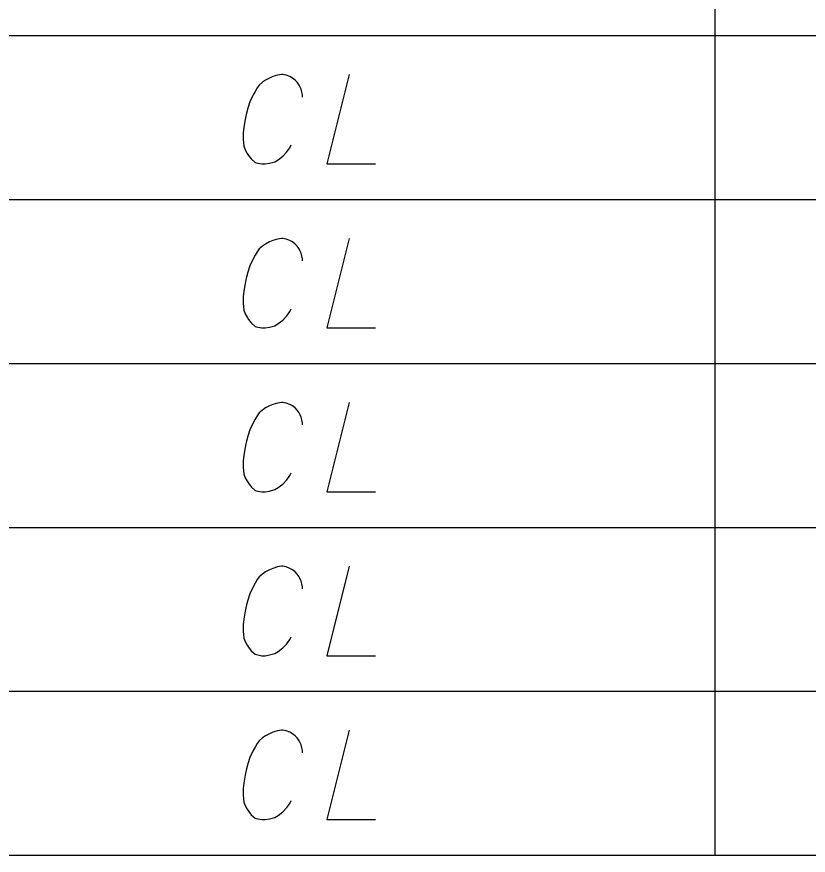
# Model space of a CAD drawing. Extents: x 2074207 to 2076812, y 516372 to 523312.
# Drawn here: x 2076303.11 to 2076345.61, y 517301.99 to 517347 of the extents above; entities that cross this region are included whole.
import ezdxf

# ---------------------------------------------------------------- set-up
doc = ezdxf.new("R2010")
doc.units = 0
for name, color, linetype in [('Prop DirtTable_ Soil Test Results - Outline (Major)', 7, 'Continuous'), ('Prop DirtTable_ Soil Test Results - Outline (Minor)', 7, 'Continuous'), ('Prop DirtTable_ Soil Test Results - Tx (Sample Data)', 7, 'Continuous')]:
    doc.layers.add(name, color=color, linetype=linetype)

msp = doc.modelspace()

# ---------------------------------------------------------------- linework, layer by layer
at = {"layer": 'Prop DirtTable_ Soil Test Results - Outline (Major)'}
msp.add_line((2076260.609, 517301.985), (2076811.903, 517301.985), dxfattribs=at)
at = {"layer": 'Prop DirtTable_ Soil Test Results - Outline (Minor)'}
for p, q in [((2076340.594, 517354.785), (2076340.594, 517345.985)), ((2076260.609, 517345.985), (2076811.903, 517345.985)), ((2076260.609, 517345.985), (2076811.903, 517345.985)), ((2076340.594, 517345.985), (2076340.594, 517337.185)), ((2076260.609, 517337.185), (2076811.903, 517337.185)), ((2076260.609, 517337.185), (2076811.903, 517337.185)), ((2076340.594, 517337.185), (2076340.594, 517328.385)), ((2076260.609, 517328.385), (2076811.903, 517328.385)), ((2076260.609, 517328.385), (2076811.903, 517328.385)), ((2076340.594, 517328.385), (2076340.594, 517319.585)), ((2076260.609, 517319.585), (2076811.903, 517319.585)), ((2076260.609, 517319.585), (2076811.903, 517319.585)), ((2076340.594, 517319.585), (2076340.594, 517310.785)), ((2076260.609, 517310.785), (2076811.903, 517310.785)), ((2076260.609, 517310.785), (2076811.903, 517310.785)), ((2076340.594, 517310.785), (2076340.594, 517301.985)), ((2076260.609, 517301.985), (2076811.903, 517301.985))]:
    msp.add_line(p, q, dxfattribs=at)
at = {"layer": 'Prop DirtTable_ Soil Test Results - Tx (Sample Data)'}
for points in [[(2076318.45, 517342.689), (2076318.45, 517342.802), (2076318.415, 517342.953), (2076318.38, 517343.104), (2076318.309, 517343.255), (2076318.274, 517343.331), (2076318.168, 517343.482), (2076318.062, 517343.596), (2076317.921, 517343.709), (2076317.78, 517343.785), (2076317.569, 517343.86), (2076317.392, 517343.898), (2076317.322, 517343.898), (2076317.11, 517343.86), (2076316.863, 517343.785), (2076316.687, 517343.709), (2076316.475, 517343.596), (2076316.299, 517343.482), (2076316.122, 517343.331), (2076316.016, 517343.18), (2076315.911, 517342.991), (2076315.805, 517342.802), (2076315.628, 517342.424), (2076315.523, 517342.084), (2076315.452, 517341.819), (2076315.417, 517341.668), (2076315.381, 517341.479), (2076315.311, 517341.063), (2076315.276, 517340.761), (2076315.276, 517340.421), (2076315.311, 517340.043), (2076315.381, 517339.854), (2076315.487, 517339.665), (2076315.558, 517339.552), (2076315.699, 517339.363), (2076315.911, 517339.174), (2076316.052, 517339.136), (2076316.263, 517339.098), (2076316.404, 517339.098), (2076316.44, 517339.098), (2076316.687, 517339.136), (2076316.969, 517339.211), (2076317.145, 517339.325), (2076317.392, 517339.514), (2076317.604, 517339.741), (2076317.78, 517339.967), (2076317.851, 517340.118)], [(2076320.955, 517343.898), (2076319.756, 517339.098), (2076322.366, 517339.098)], [(2076318.45, 517333.889), (2076318.45, 517334.002), (2076318.415, 517334.153), (2076318.38, 517334.304), (2076318.309, 517334.455), (2076318.274, 517334.531), (2076318.168, 517334.682), (2076318.062, 517334.796), (2076317.921, 517334.909), (2076317.78, 517334.985), (2076317.569, 517335.06), (2076317.392, 517335.098), (2076317.322, 517335.098), (2076317.11, 517335.06), (2076316.863, 517334.985), (2076316.687, 517334.909), (2076316.475, 517334.796), (2076316.299, 517334.682), (2076316.122, 517334.531), (2076316.016, 517334.38), (2076315.911, 517334.191), (2076315.805, 517334.002), (2076315.628, 517333.624), (2076315.523, 517333.284), (2076315.452, 517333.019), (2076315.417, 517332.868), (2076315.381, 517332.679), (2076315.311, 517332.263), (2076315.276, 517331.961), (2076315.276, 517331.621), (2076315.311, 517331.243), (2076315.381, 517331.054), (2076315.487, 517330.865), (2076315.558, 517330.752), (2076315.699, 517330.563), (2076315.911, 517330.374), (2076316.052, 517330.336), (2076316.263, 517330.298), (2076316.404, 517330.298), (2076316.44, 517330.298), (2076316.687, 517330.336), (2076316.969, 517330.411), (2076317.145, 517330.525), (2076317.392, 517330.714), (2076317.604, 517330.941), (2076317.78, 517331.167), (2076317.851, 517331.318)], [(2076320.955, 517335.098), (2076319.756, 517330.298), (2076322.366, 517330.298)], [(2076318.45, 517325.089), (2076318.45, 517325.202), (2076318.415, 517325.353), (2076318.38, 517325.504), (2076318.309, 517325.655), (2076318.274, 517325.731), (2076318.168, 517325.882), (2076318.062, 517325.996), (2076317.921, 517326.109), (2076317.78, 517326.185), (2076317.569, 517326.26), (2076317.392, 517326.298), (2076317.322, 517326.298), (2076317.11, 517326.26), (2076316.863, 517326.185), (2076316.687, 517326.109), (2076316.475, 517325.996), (2076316.299, 517325.882), (2076316.122, 517325.731), (2076316.016, 517325.58), (2076315.911, 517325.391), (2076315.805, 517325.202), (2076315.628, 517324.824), (2076315.523, 517324.484), (2076315.452, 517324.219), (2076315.417, 517324.068), (2076315.381, 517323.879), (2076315.311, 517323.463), (2076315.276, 517323.161), (2076315.276, 517322.821), (2076315.311, 517322.443), (2076315.381, 517322.254), (2076315.487, 517322.065), (2076315.558, 517321.952), (2076315.699, 517321.763), (2076315.911, 517321.574), (2076316.052, 517321.536), (2076316.263, 517321.498), (2076316.404, 517321.498), (2076316.44, 517321.498), (2076316.687, 517321.536), (2076316.969, 517321.611), (2076317.145, 517321.725), (2076317.392, 517321.914), (2076317.604, 517322.141), (2076317.78, 517322.367), (2076317.851, 517322.518)], [(2076320.955, 517326.298), (2076319.756, 517321.498), (2076322.366, 517321.498)], [(2076318.45, 517316.289), (2076318.45, 517316.402), (2076318.415, 517316.553), (2076318.38, 517316.704), (2076318.309, 517316.855), (2076318.274, 517316.931), (2076318.168, 517317.082), (2076318.062, 517317.196), (2076317.921, 517317.309), (2076317.78, 517317.385), (2076317.569, 517317.46), (2076317.392, 517317.498), (2076317.322, 517317.498), (2076317.11, 517317.46), (2076316.863, 517317.385), (2076316.687, 517317.309), (2076316.475, 517317.196), (2076316.299, 517317.082), (2076316.122, 517316.931), (2076316.016, 517316.78), (2076315.911, 517316.591), (2076315.805, 517316.402), (2076315.628, 517316.024), (2076315.523, 517315.684), (2076315.452, 517315.419), (2076315.417, 517315.268), (2076315.381, 517315.079), (2076315.311, 517314.663), (2076315.276, 517314.361), (2076315.276, 517314.021), (2076315.311, 517313.643), (2076315.381, 517313.454), (2076315.487, 517313.265), (2076315.558, 517313.152), (2076315.699, 517312.963), (2076315.911, 517312.774), (2076316.052, 517312.736), (2076316.263, 517312.698), (2076316.404, 517312.698), (2076316.44, 517312.698), (2076316.687, 517312.736), (2076316.969, 517312.811), (2076317.145, 517312.925), (2076317.392, 517313.114), (2076317.604, 517313.341), (2076317.78, 517313.567), (2076317.851, 517313.718)], [(2076320.955, 517317.498), (2076319.756, 517312.698), (2076322.366, 517312.698)], [(2076318.45, 517307.489), (2076318.45, 517307.602), (2076318.415, 517307.753), (2076318.38, 517307.904), (2076318.309, 517308.055), (2076318.274, 517308.131), (2076318.168, 517308.282), (2076318.062, 517308.396), (2076317.921, 517308.509), (2076317.78, 517308.585), (2076317.569, 517308.66), (2076317.392, 517308.698), (2076317.322, 517308.698), (2076317.11, 517308.66), (2076316.863, 517308.585), (2076316.687, 517308.509), (2076316.475, 517308.396), (2076316.299, 517308.282), (2076316.122, 517308.131), (2076316.016, 517307.98), (2076315.911, 517307.791), (2076315.805, 517307.602), (2076315.628, 517307.224), (2076315.523, 517306.884), (2076315.452, 517306.619), (2076315.417, 517306.468), (2076315.381, 517306.279), (2076315.311, 517305.863), (2076315.276, 517305.561), (2076315.276, 517305.221), (2076315.311, 517304.843), (2076315.381, 517304.654), (2076315.487, 517304.465), (2076315.558, 517304.352), (2076315.699, 517304.163), (2076315.911, 517303.974), (2076316.052, 517303.936), (2076316.263, 517303.898), (2076316.404, 517303.898), (2076316.44, 517303.898), (2076316.687, 517303.936), (2076316.969, 517304.011), (2076317.145, 517304.125), (2076317.392, 517304.314), (2076317.604, 517304.541), (2076317.78, 517304.767), (2076317.851, 517304.918)], [(2076320.955, 517308.698), (2076319.756, 517303.898), (2076322.366, 517303.898)]]:
    msp.add_lwpolyline(points, dxfattribs=at)

doc.saveas('drawing.dxf')
